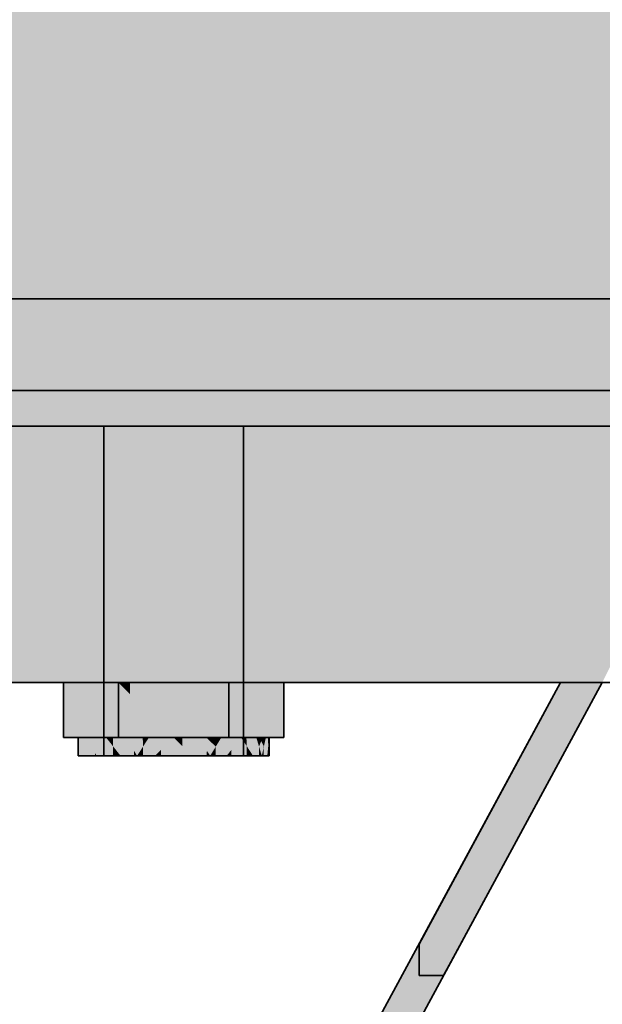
# Model space of a CAD drawing. Extents: x -350 to 540, y -53 to 541.
# Tile 503 of 569: x 286.85 to 290.03, y 204.58 to 209.95. Entities that reach past the tile are written whole.
import ezdxf

# ---------------------------------------------------------------- set-up
doc = ezdxf.new("R2010")
doc.units = 0
doc.layers.get('0').update_dxf_attribs({"lineweight": 35})
doc.layers.add('0-Shading', color=7, linetype='Continuous', lineweight=35)
doc.layers.add('L_Klimageraet', color=7, linetype='Continuous', lineweight=35, true_color=0xababab)
doc.layers.add('L_Klimageraet-Shading', color=7, linetype='Continuous', lineweight=35, true_color=0xababab)

# ---------------------------------------------------------------- blocks, each defined once
blk = doc.blocks.new('3D-Ansicht-A06HSWBANL', base_point=(172.3963, 139.9809))
at = {"layer": '0-Shading', "color": 7, "true_color": 0xffffff}
for points in [[(284.5005, 214.0324), (288.9506, 207.5712), (284.4893, 214.0188), (288.9473, 207.5712)], [(284.5088, 214.048), (288.9536, 207.5712), (284.5005, 214.0324), (288.9506, 207.5712)], [(288.9536, 207.5712), (284.5088, 214.048), (290.4549, 207.5712), (293.8592, 214.048)], [(288.9438, 207.5712), (284.4756, 214.0076), (288.9473, 207.5712), (284.4893, 214.0188)], [(284.4787, 207.5712), (284.4756, 214.0076), (288.9438, 207.5712)], [(271.0536, 208.7513), (293.655, 212.8924), (269.1208, 212.8924)], [(271.0547, 208.7488), (293.6618, 212.8795), (271.0536, 208.7513), (293.655, 212.8924)], [(271.5091, 207.7753), (293.7323, 207.7753), (271.0547, 208.7488), (293.6618, 212.8795)], [(293.7323, 209.8561), (282.1094, 209.8561), (293.7323, 210.9437), (276.1572, 210.9437)], [(284.478, 209.0536), (287.9147, 209.0536), (284.4773, 210.4982), (286.9119, 210.4982)], [(286.9119, 210.4982), (287.9147, 209.0536), (286.9235, 210.4982), (287.9223, 209.0536)], [(287.9223, 209.0536), (287.9296, 209.0536), (286.9235, 210.4982), (286.9347, 210.4982)], [(287.9363, 209.0536), (286.9449, 210.4982), (287.9296, 209.0536), (286.9347, 210.4982)], [(291.2341, 209.0536), (291.9933, 210.4982), (287.9363, 209.0536), (286.9449, 210.4982)], [(287.6183, 208.8496), (265.4923, 208.8496), (282.1094, 209.8561), (265.4923, 209.8561)], [(287.6183, 208.8496), (282.1094, 209.8561), (293.7323, 208.8496), (293.7323, 209.8561)], [(284.4792, 206.4947), (289.8038, 206.3324), (284.478, 209.0536), (287.9147, 209.0536)], [(287.9147, 209.0536), (289.8038, 206.3324), (287.9223, 209.0536)], [(289.8038, 206.3324), (287.9296, 209.0536), (287.9223, 209.0536)], [(287.9296, 209.0536), (289.8038, 206.3324), (287.9363, 209.0536)], [(287.9363, 209.0536), (289.8038, 206.3324), (291.2341, 209.0536)], [(291.2341, 209.0536), (289.8038, 206.3324), (291.2399, 209.0536)], [(291.2399, 209.0536), (289.8038, 206.3324), (291.387, 209.0536), (290.0312, 206.3324)], [(287.6183, 208.8496), (284.7351, 207.7324), (284.7351, 208.8496)], [(287.6183, 208.8496), (289.4463, 208.5156), (284.7351, 207.7324), (289.4463, 207.7324)], [(287.6183, 208.8496), (289.4463, 208.8496), (289.4463, 208.5156)], [(289.4463, 208.5156), (289.4463, 208.8496), (293.7323, 207.8777), (293.7323, 208.8496)], [(289.4463, 208.5156), (293.7323, 207.8777), (293.6618, 207.7453)], [(289.4463, 207.7324), (289.4463, 208.5156), (293.655, 207.7324), (293.6618, 207.7453)], [(289.4463, 207.7753), (273.8196, 207.7753), (289.4463, 207.7324), (273.8196, 207.7324)], [(289.4463, 207.7753), (289.4463, 207.7324), (290.6495, 207.7753), (290.6495, 207.7324)], [(289.8038, 206.3324), (284.4792, 206.4947), (288.9438, 207.5712), (284.4787, 207.5712)], [(289.8038, 206.3324), (288.9438, 207.5712), (288.9473, 207.5712)], [(288.9506, 207.5712), (289.8038, 206.3324), (288.9473, 207.5712)], [(288.9536, 207.5712), (289.8038, 206.3324), (288.9506, 207.5712)], [(289.8038, 206.3324), (288.9536, 207.5712), (290.4549, 207.5712)], [(290.0312, 206.3324), (289.8038, 206.3324), (290.6484, 207.5712), (290.4576, 207.5712)], [(290.4576, 207.5712), (289.8038, 206.3324), (290.4549, 207.5712)], [(284.4792, 206.4947), (289.8038, 206.3324), (284.4893, 206.4861)], [(284.4792, 206.4947), (284.4893, 206.4861), (289.8038, 206.3324)], [(284.4893, 206.4861), (289.8038, 206.3324), (284.4979, 206.476)], [(289.8038, 206.3324), (284.4893, 206.4861), (284.4979, 206.476)], [(289.8038, 206.3324), (284.505, 206.4648), (284.4979, 206.476)], [(289.8038, 206.3324), (284.4979, 206.476), (284.505, 206.4648)], [(289.8038, 206.3324), (284.5104, 206.4527), (284.505, 206.4648)], [(284.505, 206.4648), (284.5104, 206.4527), (289.8038, 206.3324)], [(284.5139, 206.44), (284.5104, 206.4527), (289.8038, 206.3324)], [(289.8038, 206.3324), (284.5104, 206.4527), (284.5139, 206.44)], [(289.8038, 206.3324), (284.5088, 206.388), (284.5129, 206.4006)], [(289.8038, 206.3324), (284.5129, 206.4006), (284.5088, 206.388)], [(284.5129, 206.4006), (284.5152, 206.4136), (289.8038, 206.3324)], [(289.8038, 206.3324), (284.5152, 206.4136), (284.5129, 206.4006)], [(289.8038, 206.3324), (284.5155, 206.4268), (284.5139, 206.44)], [(289.8038, 206.3324), (284.5139, 206.44), (284.5155, 206.4268)], [(289.8038, 206.3324), (284.5152, 206.4136), (284.5155, 206.4268)], [(284.5155, 206.4268), (284.5152, 206.4136), (289.8038, 206.3324)], [(289.8038, 206.3324), (284.4388, 206.3334), (284.4518, 206.3363)], [(284.4518, 206.3363), (284.4388, 206.3334), (289.8038, 206.3324)], [(289.8038, 206.3324), (284.4518, 206.3363), (284.4641, 206.3411)], [(289.8038, 206.3324), (284.4641, 206.3411), (284.4518, 206.3363)], [(284.4641, 206.3411), (284.4756, 206.3476), (289.8038, 206.3324)], [(289.8038, 206.3324), (284.4756, 206.3476), (284.4641, 206.3411)], [(289.8038, 206.3324), (284.4756, 206.3476), (284.4861, 206.3557)], [(284.4861, 206.3557), (284.4756, 206.3476), (289.8038, 206.3324)], [(289.8038, 206.3324), (284.4861, 206.3557), (284.4952, 206.3653)], [(289.8038, 206.3324), (284.4952, 206.3653), (284.4861, 206.3557)], [(284.4952, 206.3653), (284.5028, 206.3761), (289.8038, 206.3324)], [(289.8038, 206.3324), (284.5028, 206.3761), (284.4952, 206.3653)], [(289.8038, 206.3324), (284.5028, 206.3761), (284.5088, 206.388)], [(284.5088, 206.388), (284.5028, 206.3761), (289.8038, 206.3324)], [(284.4256, 206.3324), (284.4388, 206.3334), (289.8038, 206.3324)], [(289.8038, 206.3324), (284.4388, 206.3334), (284.4256, 206.3324)], [(287.6923, 206.0324), (287.3915, 206.3324), (287.9931, 206.3324)], [(287.3915, 206.0324), (287.3915, 206.3324), (287.6923, 206.0324)], [(287.3915, 206.0324), (287.454, 206.0324), (287.3915, 206.3324), (287.4538, 206.2703)], [(287.3915, 206.3324), (287.4538, 206.2703), (287.4537, 206.3324)], [(287.4538, 206.2703), (287.6923, 206.0324), (287.4537, 206.3324), (287.9931, 206.3324)], [(287.6923, 206.0324), (287.9931, 206.3324), (287.9931, 206.0324)], [(287.9931, 206.0324), (287.9931, 206.3324), (287.6923, 206.0324)], [(287.8931, 202.8024), (290.0312, 206.3324), (288.0123, 202.6024)], [(289.8038, 206.3324), (290.0312, 206.3324), (287.8931, 202.8024)], [(287.8931, 202.8024), (290.0312, 206.3324), (289.8038, 206.3324)], [(287.8931, 202.8024), (288.0123, 202.6024), (290.0312, 206.3324)], [(289.5982, 205.5324), (289.8038, 206.3324), (289.0312, 204.905)], [(289.8038, 206.3324), (289.5982, 205.5324), (289.0312, 204.905)], [(290.0312, 206.3324), (289.8038, 206.3324), (289.5982, 205.5324)], [(289.8038, 206.3324), (290.0312, 206.3324), (289.5982, 205.5324)], [(287.454, 206.0324), (287.6923, 206.0324), (287.4538, 206.2703)], [(289.5982, 205.5324), (289.0312, 204.905), (289.2071, 204.8098)], [(289.0312, 204.905), (289.5982, 205.5324), (289.2071, 204.8098)], [(289.2071, 204.8098), (289.0312, 204.905), (289.0312, 204.8098)], [(289.0312, 204.905), (289.2071, 204.8098), (289.0312, 204.8098)], [(289.1652, 204.7324), (289.0312, 204.8098), (289.0312, 204.7324)], [(289.2071, 204.8098), (289.0312, 204.8098), (289.1652, 204.7324)], [(289.0312, 204.8098), (289.1652, 204.7324), (289.0312, 204.7324)], [(289.0312, 204.8098), (289.2071, 204.8098), (289.1652, 204.7324)]]:
    blk.add_solid(points, dxfattribs=at)
at = {"layer": '0-Shading', "color": 252, "true_color": 0x8b8b8b}
for points in [[(287.3113, 207.7324), (287.3113, 205.9324), (287.3186, 205.9324)], [(287.3186, 205.9324), (287.3113, 205.9324), (287.3113, 207.7324)], [(288.0733, 207.7324), (288.066, 205.9324), (288.0733, 205.9324)], [(288.0733, 207.7324), (288.0733, 205.9324), (288.066, 205.9324)], [(287.1713, 205.9324), (287.1713, 206.0324), (287.1813, 205.9324)], [(287.1813, 205.9324), (287.1713, 206.0324), (287.1713, 205.9324)], [(288.2066, 205.9324), (288.2133, 205.9324), (288.2066, 205.9651), (288.2133, 206.0324)], [(288.2133, 205.9324), (288.2101, 205.9324), (288.2133, 206.0324), (288.2101, 205.9998)], [(288.2086, 205.9324), (288.2033, 205.9324), (288.2086, 205.9848)], [(288.2048, 205.9479), (288.2048, 205.9324), (288.2066, 205.9651), (288.2066, 205.9324)], [(288.2101, 205.9998), (288.2101, 205.9324), (288.2086, 205.9848), (288.2086, 205.9324)], [(288.2033, 205.9324), (288.2048, 205.9324), (288.2048, 205.9479)]]:
    blk.add_solid(points, dxfattribs=at)
at = {"layer": '0-Shading', "color": 252, "true_color": 0x909090}
for points in [[(287.3113, 207.7324), (287.3186, 205.9324), (287.3243, 207.7324)], [(287.3243, 207.7324), (287.3186, 205.9324), (287.3113, 207.7324)], [(288.0603, 207.7324), (288.066, 205.9324), (288.0733, 207.7324)], [(288.0733, 207.7324), (288.066, 205.9324), (288.0603, 207.7324)], [(287.1813, 205.9324), (287.1713, 206.0324), (287.1891, 206.0324)], [(287.1891, 206.0324), (287.1713, 206.0324), (287.1813, 205.9324)], [(288.2086, 205.9848), (288.2033, 205.9324), (288.2072, 206.0324), (288.1956, 206.0324)], [(288.1956, 206.0324), (288.2033, 205.9324), (288.2017, 206.0324), (288.2048, 205.9479)], [(288.2017, 206.0324), (288.2048, 205.9479), (288.204, 206.0324), (288.2066, 205.9651)], [(288.2066, 205.9651), (288.2133, 206.0324), (288.204, 206.0324)], [(288.2101, 205.9998), (288.2086, 205.9848), (288.2091, 206.0324), (288.2072, 206.0324)], [(288.2091, 206.0324), (288.2133, 206.0324), (288.2101, 205.9998)]]:
    blk.add_solid(points, dxfattribs=at)
at = {"layer": '0-Shading', "color": 253, "true_color": 0xa4a4a4}
for points in [[(287.3243, 207.7324), (287.3186, 205.9324), (287.3403, 205.9324)], [(287.3243, 207.7324), (287.3403, 205.9324), (287.3186, 205.9324)], [(288.0603, 207.7324), (288.0443, 205.9324), (288.066, 205.9324)], [(288.0603, 207.7324), (288.066, 205.9324), (288.0443, 205.9324)], [(287.1813, 205.9324), (287.1891, 206.0324), (287.211, 205.9324)], [(287.211, 205.9324), (287.1891, 206.0324), (287.1813, 205.9324)], [(288.1951, 206.0304), (288.1936, 205.9324), (288.1798, 205.9603), (288.1794, 205.9324)], [(288.1833, 205.9324), (288.2033, 205.9324), (288.1847, 205.9829), (288.1956, 206.0324)], [(288.2033, 205.9324), (288.1936, 205.9324), (288.1956, 206.0324), (288.1951, 206.0304)], [(288.1736, 205.9324), (288.1833, 205.9324), (288.1847, 205.9829)], [(288.1794, 205.9324), (288.1736, 205.9324), (288.1798, 205.9603)]]:
    blk.add_solid(points, dxfattribs=at)
at = {"layer": '0-Shading', "color": 253, "true_color": 0xb0b0b0}
for points in [[(287.3243, 207.7324), (287.3403, 205.9324), (287.3624, 207.7324)], [(287.3624, 207.7324), (287.3403, 205.9324), (287.3243, 207.7324)], [(288.0222, 207.7324), (288.0443, 205.9324), (288.0603, 207.7324)], [(288.0603, 207.7324), (288.0443, 205.9324), (288.0222, 207.7324)], [(287.211, 205.9324), (287.1891, 206.0324), (287.2411, 206.0324)], [(287.2411, 206.0324), (287.1891, 206.0324), (287.211, 205.9324)], [(288.1584, 205.9829), (288.1435, 206.0324), (288.1574, 206.0324)], [(288.1435, 206.0324), (288.1441, 206.0304), (288.144, 206.0324)], [(288.144, 206.0324), (288.1441, 206.0304), (288.1611, 206.0324), (288.1652, 205.9603)], [(288.1779, 206.0324), (288.1584, 205.9829), (288.1574, 206.0324)], [(288.1779, 206.0324), (288.1798, 205.9603), (288.1584, 205.9829), (288.1736, 205.9324)], [(288.1611, 206.0324), (288.1847, 205.9829), (288.1816, 206.0324)], [(288.1611, 206.0324), (288.1652, 205.9603), (288.1847, 205.9829), (288.1736, 205.9324)], [(288.1951, 206.0304), (288.1798, 205.9603), (288.1951, 206.0324), (288.1779, 206.0324)], [(288.1847, 205.9829), (288.1956, 206.0324), (288.1816, 206.0324)], [(288.1951, 206.0324), (288.1956, 206.0324), (288.1951, 206.0304)]]:
    blk.add_solid(points, dxfattribs=at)
at = {"layer": '0-Shading', "color": 9, "true_color": 0xbbbbbb}
for points in [[(287.3624, 207.7324), (287.3403, 205.9324), (287.3755, 205.9324)], [(287.3624, 207.7324), (287.3755, 205.9324), (287.3403, 205.9324)], [(288.0222, 207.7324), (288.0091, 205.9324), (288.0443, 205.9324)], [(288.0222, 207.7324), (288.0443, 205.9324), (288.0091, 205.9324)], [(287.211, 205.9324), (287.2411, 206.0324), (287.2591, 205.9324)], [(287.2591, 205.9324), (287.2411, 206.0324), (287.211, 205.9324)], [(288.1579, 205.9324), (288.1255, 205.9324), (288.1584, 205.9829), (288.1435, 206.0324)], [(288.1255, 205.9324), (288.1412, 205.9324), (288.1435, 206.0324), (288.1441, 206.0304)], [(288.1441, 206.0304), (288.1412, 205.9324), (288.1652, 205.9603), (288.1643, 205.9324)], [(288.1736, 205.9324), (288.1579, 205.9324), (288.1584, 205.9829)], [(288.1643, 205.9324), (288.1736, 205.9324), (288.1652, 205.9603)]]:
    blk.add_solid(points, dxfattribs=at)
at = {"layer": '0-Shading', "color": 254, "true_color": 0xcdcdcd}
for points in [[(287.3624, 207.7324), (287.3755, 205.9324), (287.4229, 207.7324)], [(287.4229, 207.7324), (287.3755, 205.9324), (287.3624, 207.7324)], [(287.9617, 207.7324), (288.0091, 205.9324), (288.0222, 207.7324)], [(288.0222, 207.7324), (288.0091, 205.9324), (287.9617, 207.7324)], [(287.2691, 205.9479), (287.2591, 205.9324), (287.2698, 206.0324), (287.2411, 206.0324)], [(287.3239, 206.0324), (287.2411, 206.0324), (287.2591, 205.9324)], [(287.3239, 206.0324), (287.2691, 205.9479), (287.2698, 206.0324)], [(288.0607, 206.0324), (288.1435, 206.0324), (288.1255, 205.9324)], [(288.0607, 206.0324), (288.0818, 205.9998), (288.0804, 206.0324)], [(288.0804, 206.0324), (288.0818, 205.9998), (288.0894, 206.0324), (288.0916, 205.9848)], [(288.0916, 205.9848), (288.1255, 205.9324), (288.0894, 206.0324), (288.1435, 206.0324)]]:
    blk.add_solid(points, dxfattribs=at)
at = {"layer": '0-Shading', "color": 254, "true_color": 0xd0d0d0}
for points in [[(287.4229, 207.7324), (287.3755, 205.9324), (287.4229, 205.9324)], [(287.4229, 207.7324), (287.4229, 205.9324), (287.3755, 205.9324)], [(287.9617, 207.7324), (287.9617, 205.9324), (288.0091, 205.9324)], [(287.9617, 207.7324), (288.0091, 205.9324), (287.9617, 205.9324)], [(287.2591, 205.9324), (287.3239, 205.9324), (287.3239, 206.0324)], [(287.3239, 205.9324), (287.2691, 205.9324), (287.3239, 206.0324), (287.2691, 205.9479)], [(288.0607, 205.9324), (288.0607, 206.0324), (288.1255, 205.9324)], [(288.0607, 205.9324), (288.0818, 205.9324), (288.0607, 206.0324), (288.0818, 205.9998)], [(288.0818, 205.9998), (288.0818, 205.9324), (288.0916, 205.9848), (288.0915, 205.9324)], [(288.0915, 205.9324), (288.1255, 205.9324), (288.0916, 205.9848)], [(287.2691, 205.9324), (287.2591, 205.9324), (287.2691, 205.9479)]]:
    blk.add_solid(points, dxfattribs=at)
at = {"layer": '0-Shading', "color": 254, "true_color": 0xe2e2e2}
for points in [[(287.4229, 207.7324), (287.4229, 205.9324), (287.4806, 205.9324)], [(287.4229, 207.7324), (287.4806, 205.9324), (287.4229, 205.9324)], [(287.9617, 207.7324), (287.904, 205.9324), (287.9617, 205.9324)], [(287.9617, 207.7324), (287.9617, 205.9324), (287.904, 205.9324)], [(287.3239, 205.9324), (287.3239, 206.0324), (287.4029, 205.9324)], [(287.3615, 205.9848), (287.3239, 206.0324), (287.3614, 205.9324), (287.3239, 205.9324)], [(287.9818, 205.9324), (288.0607, 206.0324), (288.0607, 205.9324)], [(288.0075, 205.9324), (288.0607, 205.9324), (288.0075, 205.9651), (288.0607, 206.0324)], [(287.4029, 205.9324), (287.3615, 205.9848), (287.3614, 205.9324)], [(287.994, 205.9479), (287.994, 205.9324), (288.0075, 205.9651), (288.0075, 205.9324)], [(287.9818, 205.9324), (287.994, 205.9324), (287.994, 205.9479)]]:
    blk.add_solid(points, dxfattribs=at)
at = {"layer": '0-Shading', "color": 254, "true_color": 0xe4e4e4}
for points in [[(287.4229, 207.7324), (287.4806, 205.9324), (287.5018, 207.7324)], [(287.5018, 207.7324), (287.4806, 205.9324), (287.4229, 207.7324)], [(287.8828, 207.7324), (287.904, 205.9324), (287.9617, 207.7324)], [(287.9617, 207.7324), (287.904, 205.9324), (287.8828, 207.7324)], [(287.3239, 206.0324), (287.4318, 206.0324), (287.4029, 205.9324)], [(287.3613, 206.0324), (287.3239, 206.0324), (287.3615, 205.9848)], [(287.4318, 206.0324), (287.3613, 206.0324), (287.4029, 205.9324), (287.3615, 205.9848)], [(287.9818, 205.9324), (287.9528, 206.0324), (288.0607, 206.0324)], [(287.9818, 205.9324), (287.994, 205.9479), (287.9528, 206.0324), (287.9901, 206.0324)], [(287.9901, 206.0324), (287.994, 205.9479), (288.0042, 206.0324), (288.0075, 205.9651)], [(288.0075, 205.9651), (288.0607, 206.0324), (288.0042, 206.0324)]]:
    blk.add_solid(points, dxfattribs=at)
at = {"layer": '0-Shading', "color": 7, "true_color": 0xefefef}
for points in [[(287.5018, 207.7324), (287.4806, 205.9324), (287.5465, 205.9324)], [(287.5018, 207.7324), (287.5465, 205.9324), (287.4806, 205.9324)], [(287.8828, 207.7324), (287.8381, 205.9324), (287.904, 205.9324)], [(287.8828, 207.7324), (287.904, 205.9324), (287.8381, 205.9324)], [(287.4029, 205.9324), (287.4318, 206.0324), (287.4929, 205.9324)], [(287.433, 206.0304), (287.4318, 206.0324), (287.4323, 205.9324), (287.4029, 205.9324)], [(287.4323, 205.9324), (287.4754, 205.9324), (287.433, 206.0304), (287.4759, 205.9603)], [(287.8917, 205.9324), (287.9528, 206.0324), (287.9818, 205.9324)], [(287.9211, 205.9324), (287.9818, 205.9324), (287.9225, 205.9829), (287.9528, 206.0324)], [(287.4754, 205.9324), (287.4929, 205.9324), (287.4759, 205.9603)], [(287.8917, 205.9324), (287.9211, 205.9324), (287.9225, 205.9829)]]:
    blk.add_solid(points, dxfattribs=at)
at = {"layer": '0-Shading', "color": 7, "true_color": 0xf5f5f5}
for points in [[(287.5018, 207.7324), (287.5465, 205.9324), (287.5937, 207.7324)], [(287.5937, 207.7324), (287.5465, 205.9324), (287.5018, 207.7324)], [(287.7909, 207.7324), (287.8381, 205.9324), (287.8828, 207.7324)], [(287.8828, 207.7324), (287.8381, 205.9324), (287.7909, 207.7324)], [(287.4318, 206.0324), (287.5575, 206.0324), (287.4929, 205.9324)], [(287.433, 206.0324), (287.4318, 206.0324), (287.433, 206.0304)], [(287.4743, 206.0324), (287.433, 206.0324), (287.4759, 205.9603), (287.433, 206.0304)], [(287.4759, 205.9603), (287.5238, 206.0324), (287.4743, 206.0324)], [(287.4759, 205.9603), (287.4929, 205.9324), (287.5238, 206.0324), (287.5255, 205.9829)], [(287.5255, 205.9829), (287.5575, 206.0324), (287.5238, 206.0324)], [(287.8917, 205.9324), (287.8271, 206.0324), (287.9528, 206.0324)], [(287.8283, 206.0324), (287.8271, 206.0324), (287.8285, 206.0304)], [(287.8285, 206.0304), (287.8737, 205.9603), (287.8283, 206.0324), (287.8696, 206.0324)], [(287.8696, 206.0324), (287.9225, 205.9829), (287.9192, 206.0324)], [(287.8696, 206.0324), (287.8737, 205.9603), (287.9225, 205.9829), (287.8917, 205.9324)], [(287.9225, 205.9829), (287.9528, 206.0324), (287.9192, 206.0324)]]:
    blk.add_solid(points, dxfattribs=at)
at = {"layer": '0-Shading', "color": 7, "true_color": 0xf9f9f9}
for points in [[(287.5937, 207.7324), (287.5465, 205.9324), (287.618, 205.9324)], [(287.5937, 207.7324), (287.618, 205.9324), (287.5465, 205.9324)], [(287.7909, 207.7324), (287.7666, 205.9324), (287.8381, 205.9324)], [(287.7909, 207.7324), (287.8381, 205.9324), (287.7666, 205.9324)], [(287.4929, 205.9324), (287.5575, 206.0324), (287.5907, 205.9324)], [(287.5907, 205.9324), (287.5575, 206.0324), (287.5248, 205.9324), (287.5255, 205.9829)], [(287.7939, 205.9324), (287.8271, 206.0324), (287.8917, 205.9324)], [(287.7939, 205.9324), (287.8258, 205.9324), (287.8271, 206.0324), (287.8285, 206.0304)], [(287.8285, 206.0304), (287.8258, 205.9324), (287.8737, 205.9603), (287.8727, 205.9324)], [(287.5255, 205.9829), (287.4929, 205.9324), (287.5248, 205.9324)], [(287.8727, 205.9324), (287.8917, 205.9324), (287.8737, 205.9603)]]:
    blk.add_solid(points, dxfattribs=at)
at = {"layer": '0-Shading', "color": 7, "true_color": 0xfdfdfd}
for points in [[(287.5937, 207.7324), (287.618, 205.9324), (287.6923, 207.7324)], [(287.6923, 207.7324), (287.618, 205.9324), (287.5937, 207.7324)], [(287.6923, 207.7324), (287.7666, 205.9324), (287.7909, 207.7324)], [(287.7909, 207.7324), (287.7666, 205.9324), (287.6923, 207.7324)], [(287.5575, 206.0324), (287.6923, 206.0324), (287.5907, 205.9324)], [(287.6041, 206.0324), (287.5575, 206.0324), (287.6064, 205.9479), (287.5907, 205.9324)], [(287.6923, 206.0324), (287.6041, 206.0324), (287.6064, 205.9479)], [(287.7939, 205.9324), (287.6923, 206.0324), (287.8271, 206.0324)], [(287.7243, 206.0324), (287.6923, 206.0324), (287.7255, 205.9998)], [(287.7255, 205.9998), (287.7407, 205.9848), (287.7243, 206.0324), (287.739, 206.0324)], [(287.7407, 205.9848), (287.7939, 205.9324), (287.739, 206.0324), (287.8271, 206.0324)]]:
    blk.add_solid(points, dxfattribs=at)
at = {"layer": '0-Shading', "color": 7, "true_color": 0xfefefe}
for points in [[(287.6923, 207.7324), (287.618, 205.9324), (287.6923, 205.9324)], [(287.6923, 207.7324), (287.6923, 205.9324), (287.618, 205.9324)], [(287.6923, 207.7324), (287.6923, 205.9324), (287.7666, 205.9324)], [(287.6923, 207.7324), (287.7666, 205.9324), (287.6923, 205.9324)], [(287.5907, 205.9324), (287.6923, 206.0324), (287.6923, 205.9324)], [(287.6238, 205.9324), (287.6923, 205.9324), (287.6238, 205.9651), (287.6923, 206.0324)], [(287.6923, 205.9324), (287.6923, 206.0324), (287.7939, 205.9324)], [(287.7255, 205.9998), (287.6923, 206.0324), (287.7255, 205.9324), (287.6923, 205.9324)], [(287.6064, 205.9324), (287.6238, 205.9324), (287.6064, 205.9479), (287.6238, 205.9651)], [(287.7939, 205.9324), (287.7255, 205.9998), (287.7255, 205.9324)], [(287.6064, 205.9479), (287.5907, 205.9324), (287.6064, 205.9324)]]:
    blk.add_solid(points, dxfattribs=at)
at = {"layer": '0-Shading', "color": 9, "true_color": 0xbfbfbf}
for points in [[(287.2411, 206.0324), (287.0907, 206.3324), (287.3915, 206.3324)], [(287.0907, 206.0324), (287.0907, 206.3324), (287.2411, 206.0324)], [(287.2411, 206.0324), (287.0907, 206.3324), (287.0907, 206.0324)], [(287.2411, 206.0324), (287.3915, 206.3324), (287.0907, 206.3324)], [(287.2411, 206.0324), (287.3915, 206.3324), (287.3915, 206.0324)], [(287.3915, 206.0324), (287.3915, 206.3324), (287.2411, 206.0324)], [(288.1435, 206.0324), (287.9931, 206.3324), (288.2939, 206.3324)], [(287.9931, 206.0324), (287.9931, 206.3324), (288.1435, 206.0324)], [(288.1435, 206.0324), (287.9931, 206.3324), (287.9931, 206.0324)], [(288.1435, 206.0324), (288.2939, 206.3324), (287.9931, 206.3324)], [(288.1435, 206.0324), (288.2939, 206.3324), (288.2939, 206.0324)], [(288.2939, 206.0324), (288.2939, 206.3324), (288.1435, 206.0324)]]:
    blk.add_solid(points, dxfattribs=at)
at = {"layer": 'L_Klimageraet-Shading', "color": 253, "true_color": 0xababab}
for points in [[(265.6923, 208.4274), (265.6923, 221.4474), (293.5323, 208.4274), (293.5323, 221.4474)], [(293.5323, 208.4274), (293.5323, 221.4474), (265.6923, 208.4274), (265.6923, 221.4474)], [(265.6923, 207.9274), (265.6923, 208.4274), (293.5323, 207.9274), (293.5323, 208.4274)], [(265.6923, 207.9274), (265.6923, 208.4274), (293.5323, 207.9274), (293.5323, 208.4274)]]:
    blk.add_solid(points, dxfattribs=at)
blk = doc.blocks.new('Lüftungsgerät Komponente-A06HSWUANL', base_point=(265.1923, 207.9274))
at = {"color": 0, "linetype": 'ByBlock', "lineweight": -2, "ltscale": 0.35}
for p, q in [((265.6923, 208.4274), (293.5323, 208.4274)), ((265.6923, 207.9274), (293.5323, 207.9274))]:
    blk.add_line(p, q, dxfattribs=at)
blk = doc.blocks.new('3D-Objekt-A06HSWUKNL', base_point=(265.1923, 202.6024))
at = {"color": 0, "linetype": 'ByBlock', "lineweight": -2, "ltscale": 0.35}
for p, q in [((265.4923, 207.7324), (293.7323, 207.7324)), ((265.4923, 207.7324), (293.7323, 207.7324)), ((287.3243, 207.7324), (287.3113, 207.7324)), ((287.3113, 207.7324), (287.3113, 205.9324)), ((287.3113, 207.7324), (287.3243, 207.7324)), ((287.3624, 207.7324), (287.3243, 207.7324)), ((287.3243, 207.7324), (287.3624, 207.7324)), ((287.4229, 207.7324), (287.3624, 207.7324)), ((287.3624, 207.7324), (287.4229, 207.7324)), ((287.5018, 207.7324), (287.4229, 207.7324)), ((287.4229, 207.7324), (287.5018, 207.7324)), ((287.5937, 207.7324), (287.5018, 207.7324)), ((287.5018, 207.7324), (287.5937, 207.7324)), ((287.6923, 207.7324), (287.5937, 207.7324)), ((287.5937, 207.7324), (287.6923, 207.7324)), ((287.7909, 207.7324), (287.6923, 207.7324)), ((287.6923, 207.7324), (287.7909, 207.7324)), ((287.8828, 207.7324), (287.7909, 207.7324)), ((287.7909, 207.7324), (287.8828, 207.7324)), ((287.9617, 207.7324), (287.8828, 207.7324)), ((287.8828, 207.7324), (287.9617, 207.7324)), ((288.0223, 207.7324), (287.9617, 207.7324)), ((287.9617, 207.7324), (288.0223, 207.7324)), ((288.0603, 207.7324), (288.0223, 207.7324)), ((288.0223, 207.7324), (288.0603, 207.7324)), ((288.0733, 207.7324), (288.0603, 207.7324)), ((288.0603, 207.7324), (288.0733, 207.7324)), ((288.0733, 205.9324), (288.0733, 207.7324)), ((284.4256, 206.3324), (289.8038, 206.3324)), ((289.8038, 206.3324), (284.4256, 206.3324)), ((287.3915, 206.3324), (287.0907, 206.3324)), ((287.0907, 206.3324), (287.0907, 206.0324)), ((287.0907, 206.3324), (287.3915, 206.3324)), ((287.3915, 206.0324), (287.3915, 206.3324)), ((287.9931, 206.3324), (287.3915, 206.3324)), ((287.3915, 206.3324), (287.3915, 206.0324)), ((287.3915, 206.3324), (287.9931, 206.3324)), ((289.8038, 206.3324), (287.8931, 202.8024)), ((287.8931, 202.8024), (289.8038, 206.3324)), ((288.2939, 206.3324), (287.9931, 206.3324)), ((287.9931, 206.3324), (287.9931, 206.0324)), ((287.9931, 206.0324), (287.9931, 206.3324)), ((287.9931, 206.3324), (288.2939, 206.3324)), ((288.0123, 202.6024), (290.0312, 206.3324)), ((290.0312, 206.3324), (288.0123, 202.6024)), ((288.2939, 206.0324), (288.2939, 206.3324)), ((289.8038, 206.3324), (289.0312, 204.905)), ((289.0312, 204.905), (289.8038, 206.3324)), ((289.5982, 205.5324), (290.0312, 206.3324)), ((290.0312, 206.3324), (289.5982, 205.5324)), ((290.0312, 206.3324), (289.8038, 206.3324)), ((289.8038, 206.3324), (290.0312, 206.3324)), ((289.8038, 206.3324), (289.8038, 206.3324)), ((289.8038, 206.3324), (289.8038, 206.3324)), ((290.0312, 206.3324), (293.9423, 206.3324)), ((293.9423, 206.3324), (290.0312, 206.3324)), ((290.0312, 206.3324), (290.0312, 206.3324)), ((290.0312, 206.3324), (290.0312, 206.3324)), ((287.0907, 206.0324), (287.2411, 206.0324)), ((287.2411, 206.0324), (287.0907, 206.0324)), ((287.1891, 206.0324), (287.1713, 206.0324)), ((287.1713, 206.0324), (287.1713, 205.9324)), ((287.1891, 206.0324), (287.1713, 206.0324)), ((287.2411, 206.0324), (287.1891, 206.0324)), ((287.2411, 206.0324), (287.1891, 206.0324)), ((287.2411, 206.0324), (287.3915, 206.0324)), ((287.3239, 206.0324), (287.2411, 206.0324)), ((287.3915, 206.0324), (287.2411, 206.0324)), ((287.3239, 206.0324), (287.2411, 206.0324)), ((287.4318, 206.0324), (287.3239, 206.0324)), ((287.4318, 206.0324), (287.3239, 206.0324)), ((287.3915, 206.0324), (287.6923, 206.0324)), ((287.3915, 206.0324), (287.6923, 206.0324)), ((287.5575, 206.0324), (287.4318, 206.0324)), ((287.5575, 206.0324), (287.4318, 206.0324)), ((287.6923, 206.0324), (287.5575, 206.0324)), ((287.6923, 206.0324), (287.5575, 206.0324)), ((287.6923, 206.0324), (287.9931, 206.0324)), ((287.8272, 206.0324), (287.6923, 206.0324)), ((287.8272, 206.0324), (287.6923, 206.0324)), ((287.6923, 206.0324), (287.9931, 206.0324)), ((287.9528, 206.0324), (287.8272, 206.0324)), ((287.9528, 206.0324), (287.8272, 206.0324)), ((288.0607, 206.0324), (287.9528, 206.0324)), ((288.0607, 206.0324), (287.9528, 206.0324)), ((287.9931, 206.0324), (288.1435, 206.0324)), ((287.9931, 206.0324), (288.1435, 206.0324)), ((288.1435, 206.0324), (288.0607, 206.0324)), ((288.1435, 206.0324), (288.0607, 206.0324)), ((288.1435, 206.0324), (288.2939, 206.0324)), ((288.1956, 206.0324), (288.1435, 206.0324)), ((288.1956, 206.0324), (288.1435, 206.0324)), ((288.1435, 206.0324), (288.2939, 206.0324)), ((288.2133, 206.0324), (288.1956, 206.0324)), ((288.2133, 206.0324), (288.1956, 206.0324)), ((288.2133, 205.9324), (288.2133, 206.0324)), ((287.1713, 205.9324), (287.1813, 205.9324)), ((287.1813, 205.9324), (287.1713, 205.9324)), ((287.1813, 205.9324), (287.211, 205.9324)), ((287.211, 205.9324), (287.1813, 205.9324)), ((287.211, 205.9324), (287.2591, 205.9324)), ((287.2591, 205.9324), (287.211, 205.9324)), ((287.2591, 205.9324), (287.3239, 205.9324)), ((287.3239, 205.9324), (287.2591, 205.9324)), ((287.3113, 205.9324), (287.3186, 205.9324)), ((287.3113, 205.9324), (287.3186, 205.9324)), ((287.3186, 205.9324), (287.3403, 205.9324)), ((287.3186, 205.9324), (287.3403, 205.9324)), ((287.3239, 205.9324), (287.4029, 205.9324)), ((287.4029, 205.9324), (287.3239, 205.9324)), ((287.3403, 205.9324), (287.3755, 205.9324)), ((287.3403, 205.9324), (287.3755, 205.9324)), ((287.3755, 205.9324), (287.4229, 205.9324)), ((287.3755, 205.9324), (287.4229, 205.9324)), ((287.4029, 205.9324), (287.4929, 205.9324)), ((287.4929, 205.9324), (287.4029, 205.9324)), ((287.4229, 205.9324), (287.4806, 205.9324)), ((287.4229, 205.9324), (287.4806, 205.9324)), ((287.4806, 205.9324), (287.5465, 205.9324)), ((287.4806, 205.9324), (287.5465, 205.9324)), ((287.4929, 205.9324), (287.5907, 205.9324)), ((287.5907, 205.9324), (287.4929, 205.9324)), ((287.5465, 205.9324), (287.618, 205.9324)), ((287.5465, 205.9324), (287.618, 205.9324)), ((287.5907, 205.9324), (287.6923, 205.9324)), ((287.6923, 205.9324), (287.5907, 205.9324)), ((287.618, 205.9324), (287.6923, 205.9324)), ((287.618, 205.9324), (287.6923, 205.9324)), ((287.6923, 205.9324), (287.7939, 205.9324)), ((287.6923, 205.9324), (287.7666, 205.9324)), ((287.7939, 205.9324), (287.6923, 205.9324)), ((287.6923, 205.9324), (287.7666, 205.9324)), ((287.7666, 205.9324), (287.8381, 205.9324)), ((287.7666, 205.9324), (287.8381, 205.9324)), ((287.7939, 205.9324), (287.8917, 205.9324)), ((287.8917, 205.9324), (287.7939, 205.9324)), ((287.8381, 205.9324), (287.904, 205.9324)), ((287.8381, 205.9324), (287.904, 205.9324)), ((287.8917, 205.9324), (287.9818, 205.9324)), ((287.9818, 205.9324), (287.8917, 205.9324)), ((287.904, 205.9324), (287.9617, 205.9324)), ((287.904, 205.9324), (287.9617, 205.9324)), ((287.9617, 205.9324), (288.0091, 205.9324)), ((287.9617, 205.9324), (288.0091, 205.9324)), ((287.9818, 205.9324), (288.0607, 205.9324)), ((288.0607, 205.9324), (287.9818, 205.9324)), ((288.0091, 205.9324), (288.0443, 205.9324)), ((288.0091, 205.9324), (288.0443, 205.9324)), ((288.0443, 205.9324), (288.066, 205.9324)), ((288.0443, 205.9324), (288.066, 205.9324)), ((288.0607, 205.9324), (288.1255, 205.9324)), ((288.1255, 205.9324), (288.0607, 205.9324)), ((288.066, 205.9324), (288.0733, 205.9324)), ((288.066, 205.9324), (288.0733, 205.9324)), ((288.1255, 205.9324), (288.1736, 205.9324)), ((288.1736, 205.9324), (288.1255, 205.9324)), ((288.1736, 205.9324), (288.2033, 205.9324)), ((288.2033, 205.9324), (288.1736, 205.9324)), ((288.2033, 205.9324), (288.2133, 205.9324)), ((288.2133, 205.9324), (288.2033, 205.9324)), ((289.2071, 204.8098), (289.5982, 205.5324)), ((289.5982, 205.5324), (289.2071, 204.8098)), ((289.0312, 204.905), (289.0312, 204.8098)), ((289.0312, 204.8098), (289.0312, 204.905)), ((289.0312, 204.905), (289.0312, 204.905)), ((289.0312, 204.8098), (289.0312, 204.7324)), ((289.0312, 204.7324), (289.0312, 204.8098)), ((289.1652, 204.7324), (289.2071, 204.8098)), ((289.2071, 204.8098), (289.1652, 204.7324)), ((289.0312, 204.7324), (289.1652, 204.7324)), ((289.0312, 204.7324), (289.1652, 204.7324)), ((289.0312, 204.7324), (289.0312, 204.7324)), ((289.0312, 204.7324), (289.0312, 204.7324)), ((289.1652, 204.7324), (289.1652, 204.7324)), ((289.1652, 204.7324), (289.1652, 204.7324))]:
    blk.add_line(p, q, dxfattribs=at)

msp = doc.modelspace()

# ---------------------------------------------------------------- block references
msp.add_blockref('3D-Ansicht-A06HSWBANL', (172.3963, 139.9809))
at = {"ltscale": 0.35}
msp.add_blockref('3D-Objekt-A06HSWUKNL', (265.1923, 202.6024), dxfattribs=at)
at = {"layer": 'L_Klimageraet', "ltscale": 0.35}
msp.add_blockref('Lüftungsgerät Komponente-A06HSWUANL', (265.1923, 207.9274), dxfattribs=at)

doc.saveas('drawing.dxf')
